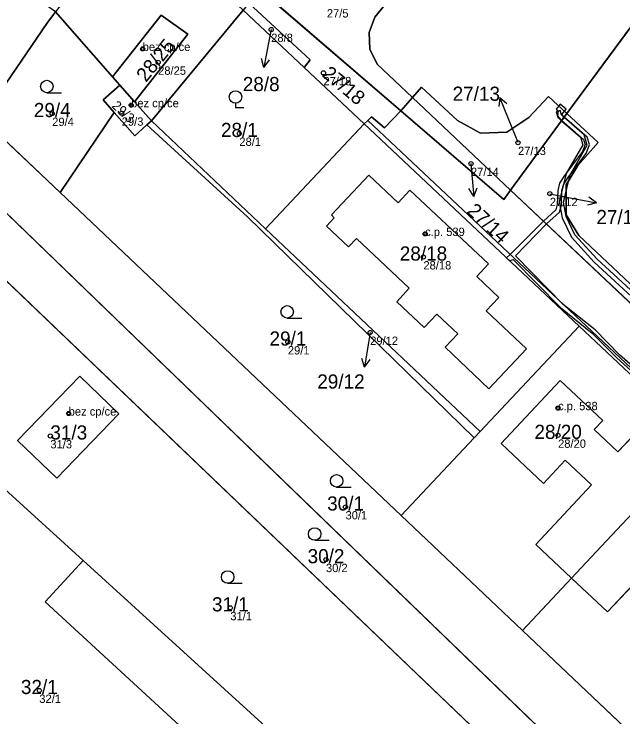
# Model space of a CAD drawing. Extents: x -603967 to -594699, y -1179315 to -1165625.
# Drawn here: x -597373.7 to -597300.6, y -1172555.6 to -1172471.2 of the extents above; entities that cross this region are included whole.
import ezdxf

# ---------------------------------------------------------------- set-up
doc = ezdxf.new("R2010")
doc.units = 0
for name, color, linetype in [('Definiční body', 7, 'Continuous'), ('Hranice parcel', 7, 'Continuous'), ('Parcelní čísla', 7, 'Continuous'), ('Polygon budovy', 7, 'Continuous'), ('Polygon parcely', 7, 'Continuous'), ('Pop  PČ popisy', 7, 'Continuous'), ('Vnitřní kresba', 7, 'Continuous'), ('Věcná břemena k části', 7, 'Continuous'), ('Značky budov', 7, 'Continuous'), ('Značky kultur', 7, 'Continuous')]:
    doc.layers.add(name, color=color, linetype=linetype)

msp = doc.modelspace()

# ---------------------------------------------------------------- linework, layer by layer
at = {"layer": 'Definiční body'}
for centre in [(-597342.81, -1172473.06994), (-597358.24, -1172475.38994), (-597356.39, -1172477.00994), (-597336.54, -1172478.26994), (-597359.63, -1172482.14994), (-597369.11, -1172483.15994), (-597360.76, -1172483.12994), (-597346.64, -1172485.54994), (-597313.18, -1172486.64994), (-597318.83, -1172489.16994), (-597309.36, -1172492.77994), (-597324.33, -1172497.60994), (-597324.54, -1172500.38994), (-597330.93, -1172509.44994), (-597340.81, -1172510.59994), (-597308.37, -1172518.52994), (-597367.13, -1172519.17994), (-597369.33, -1172521.87994), (-597308.37, -1172521.80994), (-597333.89, -1172530.40994), (-597336.24, -1172536.73994), (-597347.72, -1172542.51994), (-597370.66, -1172552.44994)]:
    msp.add_circle(centre, 0.25, dxfattribs=at)
at = {"layer": 'Hranice parcel'}
for p, q in [((-597295.24, -1172466.75), (-597307.31, -1172483.16)), ((-597344.16, -1172468.23), (-597327.23, -1172482.83)), ((-597361.85, -1172478.73), (-597368.71, -1172470.95)), ((-597357.19, -1172484.02), (-597346.19, -1172470.75)), ((-597338.86, -1172477.64), (-597346.19, -1172470.75)), ((-597387.81, -1172474.04), (-597368.17, -1172492.64)), ((-597331.65, -1172484.41), (-597338.86, -1172477.64)), ((-597360.97, -1172479.73), (-597361.85, -1172478.73)), ((-597359.21, -1172481.73), (-597360.97, -1172479.73)), ((-597389.11, -1172481.11), (-597279.75, -1172586.8)), ((-597327.23, -1172482.83), (-597325.85, -1172481.24)), ((-597325.85, -1172481.24), (-597314.07, -1172492.36)), ((-597309.52, -1172481.11), (-597307.31, -1172483.16)), ((-597359.21, -1172481.73), (-597357.19, -1172484.02)), ((-597361.68, -1172483.01), (-597368.17, -1172492.64)), ((-597327.23, -1172482.83), (-597329.2, -1172484.89)), ((-597307.31, -1172483.16), (-597314.07, -1172492.36)), ((-597307.31, -1172483.16), (-597303.54, -1172486.65)), ((-597357.73, -1172484.51), (-597357.19, -1172484.02)), ((-597357.19, -1172484.02), (-597343.48, -1172496.99)), ((-597343.48, -1172496.99), (-597331.65, -1172484.41)), ((-597331.22, -1172484), (-597331.65, -1172484.41)), ((-597331.65, -1172484.41), (-597305.83, -1172508.69)), ((-597288.83, -1172585.38), (-597390.4, -1172488.17)), ((-597289.98, -1172515.09), (-597314.07, -1172492.36)), ((-597368.17, -1172492.64), (-597327.21, -1172531.44)), ((-597318.43, -1172522.1), (-597345.67, -1172495.57)), ((-597343.48, -1172496.99), (-597317.74, -1172521.36)), ((-597317.74, -1172521.36), (-597305.83, -1172508.69)), ((-597317.74, -1172521.36), (-597318.43, -1172522.1)), ((-597327.21, -1172531.44), (-597318.43, -1172522.1)), ((-597365.39, -1172536.83), (-597374.79, -1172528.26)), ((-597312.66, -1172545.23), (-597327.21, -1172531.44)), ((-597306.75, -1172538.94), (-597312.66, -1172545.23)), ((-597298.1, -1172559.02), (-597312.66, -1172545.23))]:
    msp.add_line(p, q, dxfattribs=at)
for points in [[(-597338.6, -1172461.26), (-597329.11, -1172470.06), (-597330.38, -1172471.57), (-597331.07, -1172473.44), (-597330.97, -1172475.43), (-597330.11, -1172477.22), (-597325.85, -1172481.24)], [(-597368.71, -1172470.95), (-597368.79, -1172471.06), (-597369.67, -1172472.21), (-597375.31, -1172480.52), (-597383.04, -1172474.38), (-597378.72, -1172468.18), (-597379.51, -1172467.7), (-597377.65, -1172464.65)], [(-597338.86, -1172477.64), (-597338.13, -1172476.69), (-597345.49, -1172469.88)], [(-597361.85, -1172478.73), (-597356.02, -1172471.35), (-597352.82, -1172473.62), (-597359.21, -1172481.73)], [(-597361.68, -1172483.01), (-597363, -1172481.51), (-597360.97, -1172479.73)], [(-597325.85, -1172481.24), (-597324.77, -1172480), (-597320.45, -1172484), (-597317.68, -1172485.53), (-597314.53, -1172485.39), (-597311.87, -1172483.63), (-597309.52, -1172481.11)], [(-597357.73, -1172484.51), (-597359.18, -1172485.84), (-597361.68, -1172483.01)], [(-597314.07, -1172492.36), (-597314.89, -1172493.47), (-597327.23, -1172482.83)], [(-597329.2, -1172484.89), (-597330.78, -1172483.53), (-597331.22, -1172484)], [(-597345.67, -1172495.57), (-597355.35, -1172486.71), (-597357.73, -1172484.51)], [(-597217.17, -1172590.4), (-597226.76, -1172582.24), (-597272.66, -1172539.07), (-597331.22, -1172484)], [(-597303.54, -1172486.65), (-597305.99, -1172489.38), (-597307.4, -1172491.72), (-597307.41, -1172495.32), (-597305.88, -1172497.82), (-597288.81, -1172513.85)], [(-597305.83, -1172508.69), (-597295.83, -1172518.1), (-597291.22, -1172522.43)], [(-597373.27, -1172522.44), (-597365.78, -1172514.69), (-597361.1, -1172519.22), (-597368.57, -1172526.93), (-597373.27, -1172522.44)], [(-597291.22, -1172522.43), (-597303.18, -1172535.14), (-597306.75, -1172538.94)], [(-597386.91, -1172548.77), (-597372.16, -1172561.4), (-597360.77, -1172566.23), (-597352.7, -1172567.75), (-597347.73, -1172562.26), (-597369.95, -1172541.78), (-597365.39, -1172536.83)], [(-597316.19, -1172581.54), (-597328.33, -1172570.58), (-597365.39, -1172536.83)]]:
    msp.add_lwpolyline(points, dxfattribs=at)
at = {"layer": 'Polygon budovy'}
for points in [[(-597378.72, -1172468.18), (-597383.04, -1172474.38), (-597375.31, -1172480.52), (-597369.67, -1172472.21), (-597368.79, -1172471.06), (-597368.71, -1172470.95), (-597376.72, -1172465.31), (-597377.65, -1172464.65), (-597379.51, -1172467.7)], [(-597361.85, -1172478.73), (-597360.97, -1172479.73), (-597359.21, -1172481.73), (-597352.82, -1172473.62), (-597356.02, -1172471.35)], [(-597360.97, -1172479.73), (-597363, -1172481.51), (-597361.68, -1172483.01), (-597359.18, -1172485.84), (-597357.73, -1172484.51), (-597357.19, -1172484.02), (-597359.21, -1172481.73)], [(-597335.24, -1172495.67), (-597336.17, -1172496.7), (-597333.54, -1172499.15), (-597332.59, -1172498.15), (-597326.23, -1172504.12), (-597327.73, -1172505.76), (-597324.43, -1172508.87), (-597322.91, -1172507.25), (-597320.41, -1172509.6), (-597321.94, -1172511.22), (-597316.69, -1172516.2), (-597312.17, -1172511.43), (-597317, -1172506.85), (-597315.48, -1172505.23), (-597318.13, -1172502.74), (-597316.71, -1172501.22), (-597326.15, -1172492.35), (-597327.56, -1172493.86), (-597331.09, -1172490.55), (-597335.59, -1172495.31)], [(-597365.78, -1172514.69), (-597373.27, -1172522.44), (-597368.57, -1172526.93), (-597361.1, -1172519.22)], [(-597308.12, -1172515.23), (-597315.22, -1172522.79), (-597310.11, -1172527.57), (-597307.5, -1172524.79), (-597304.37, -1172527.73), (-597311.05, -1172534.91), (-597306.75, -1172538.94), (-597303.18, -1172535.14), (-597291.22, -1172522.43), (-597295.83, -1172518.1), (-597301.19, -1172523.78), (-597304.03, -1172521.12), (-597303.01, -1172520.01)], [(-597289.09, -1172535.09), (-597291.92, -1172532.43), (-597286.6, -1172526.77), (-597291.22, -1172522.43), (-597303.18, -1172535.14), (-597306.75, -1172538.94), (-597302.42, -1172543), (-597295.7, -1172535.84), (-597292.57, -1172538.78), (-597295.17, -1172541.53), (-597290.05, -1172546.36), (-597282.95, -1172538.8), (-597288.06, -1172534)], [(-597394.17, -1172548.63), (-597396.41, -1172551.29), (-597393, -1172554.59), (-597393.35, -1172555.05), (-597390.39, -1172557.56), (-597387.18, -1172559.63), (-597383.87, -1172562.08), (-597376.76, -1172567.34), (-597368.87, -1172572.38), (-597335.41, -1172578.2), (-597328.59, -1172570.86), (-597328.33, -1172570.58), (-597365.39, -1172536.83), (-597369.95, -1172541.78), (-597347.73, -1172562.26), (-597352.7, -1172567.75), (-597360.77, -1172566.23), (-597372.16, -1172561.4), (-597386.91, -1172548.77), (-597389.88, -1172552.3)]]:
    msp.add_lwpolyline(points, close=True, dxfattribs=at)
at = {"layer": 'Polygon parcely'}
for points in [[(-597324.77, -1172480), (-597320.45, -1172484), (-597317.68, -1172485.53), (-597314.53, -1172485.39), (-597311.87, -1172483.63), (-597309.52, -1172481.11), (-597307.31, -1172483.16), (-597295.24, -1172466.75), (-597322.85, -1172441.5), (-597338.6, -1172461.26), (-597329.11, -1172470.06), (-597330.38, -1172471.57), (-597331.07, -1172473.44), (-597330.97, -1172475.43), (-597330.11, -1172477.22), (-597325.85, -1172481.24)], [(-597360.97, -1172479.73), (-597361.85, -1172478.73), (-597368.71, -1172470.95), (-597368.79, -1172471.06), (-597369.67, -1172472.21), (-597375.31, -1172480.52), (-597383.04, -1172474.38), (-597378.72, -1172468.18), (-597379.51, -1172467.7), (-597377.65, -1172464.65), (-597385.71, -1172458.2), (-597387.81, -1172474.04), (-597368.17, -1172492.64), (-597361.68, -1172483.01), (-597363, -1172481.51)], [(-597356.02, -1172471.35), (-597352.82, -1172473.62), (-597359.21, -1172481.73), (-597357.19, -1172484.02), (-597346.19, -1172470.75), (-597359.35, -1172458.38), (-597361.87, -1172461.99), (-597368.71, -1172470.95), (-597361.85, -1172478.73)], [(-597325.85, -1172481.24), (-597330.11, -1172477.22), (-597330.97, -1172475.43), (-597331.07, -1172473.44), (-597330.38, -1172471.57), (-597329.11, -1172470.06), (-597338.6, -1172461.26), (-597344.16, -1172468.23), (-597327.23, -1172482.83)], [(-597368.71, -1172470.95), (-597376.72, -1172465.31), (-597377.65, -1172464.65), (-597379.51, -1172467.7), (-597378.72, -1172468.18), (-597383.04, -1172474.38), (-597375.31, -1172480.52), (-597369.67, -1172472.21), (-597368.79, -1172471.06)], [(-597267.51, -1172491.25), (-597295.24, -1172466.75), (-597307.31, -1172483.16), (-597303.54, -1172486.65), (-597305.99, -1172489.38), (-597307.4, -1172491.72), (-597307.41, -1172495.32), (-597305.88, -1172497.82), (-597288.81, -1172513.85)], [(-597338.86, -1172477.64), (-597331.65, -1172484.41), (-597331.22, -1172484), (-597330.78, -1172483.53), (-597329.2, -1172484.89), (-597327.23, -1172482.83), (-597344.16, -1172468.23), (-597345.49, -1172469.88), (-597338.13, -1172476.69)], [(-597345.49, -1172469.88), (-597346.19, -1172470.75), (-597338.86, -1172477.64), (-597338.13, -1172476.69)], [(-597343.48, -1172496.99), (-597331.65, -1172484.41), (-597338.86, -1172477.64), (-597346.19, -1172470.75), (-597357.19, -1172484.02)], [(-597361.85, -1172478.73), (-597360.97, -1172479.73), (-597359.21, -1172481.73), (-597352.82, -1172473.62), (-597356.02, -1172471.35)], [(-597267.25, -1172588.25), (-597283.55, -1172572.81), (-597298.1, -1172559.02), (-597312.66, -1172545.23), (-597327.21, -1172531.44), (-597368.17, -1172492.64), (-597387.81, -1172474.04), (-597389.11, -1172481.11), (-597279.75, -1172586.8)], [(-597357.19, -1172484.02), (-597359.21, -1172481.73), (-597360.97, -1172479.73), (-597363, -1172481.51), (-597361.68, -1172483.01), (-597359.18, -1172485.84), (-597357.73, -1172484.51)], [(-597314.07, -1172492.36), (-597307.31, -1172483.16), (-597309.52, -1172481.11), (-597311.87, -1172483.63), (-597314.53, -1172485.39), (-597317.68, -1172485.53), (-597320.45, -1172484), (-597324.77, -1172480), (-597325.85, -1172481.24)], [(-597389.11, -1172481.11), (-597390.4, -1172488.17), (-597288.83, -1172585.38), (-597280, -1172586.77), (-597279.75, -1172586.8)], [(-597325.85, -1172481.24), (-597327.23, -1172482.83), (-597314.89, -1172493.47), (-597314.07, -1172492.36)], [(-597327.21, -1172531.44), (-597318.43, -1172522.1), (-597345.67, -1172495.57), (-597355.35, -1172486.71), (-597357.73, -1172484.51), (-597359.18, -1172485.84), (-597361.68, -1172483.01), (-597368.17, -1172492.64)], [(-597327.23, -1172482.83), (-597329.2, -1172484.89), (-597330.78, -1172483.53), (-597331.22, -1172484), (-597272.66, -1172539.07), (-597226.76, -1172582.24), (-597217.17, -1172590.4), (-597216.82, -1172590.41), (-597214.45, -1172590.49), (-597212.52, -1172586.36), (-597210.1, -1172581.2), (-597220.28, -1172580.86), (-597242, -1172560.36), (-597265.99, -1172537.72), (-597289.98, -1172515.09), (-597314.07, -1172492.36), (-597314.89, -1172493.47)], [(-597314.07, -1172492.36), (-597289.98, -1172515.09), (-597288.81, -1172513.85), (-597305.88, -1172497.82), (-597307.41, -1172495.32), (-597307.4, -1172491.72), (-597305.99, -1172489.38), (-597303.54, -1172486.65), (-597307.31, -1172483.16)], [(-597345.67, -1172495.57), (-597318.43, -1172522.1), (-597317.74, -1172521.36), (-597343.48, -1172496.99), (-597357.19, -1172484.02), (-597357.73, -1172484.51), (-597355.35, -1172486.71)], [(-597317.74, -1172521.36), (-597305.83, -1172508.69), (-597331.65, -1172484.41), (-597343.48, -1172496.99)], [(-597262, -1172549.89), (-597257.38, -1172554.24), (-597244.48, -1172566.36), (-597218.97, -1172590.34), (-597217.17, -1172590.4), (-597226.76, -1172582.24), (-597272.66, -1172539.07), (-597331.22, -1172484), (-597331.65, -1172484.41), (-597305.83, -1172508.69), (-597295.83, -1172518.1), (-597291.22, -1172522.43), (-597286.6, -1172526.77), (-597276.61, -1172536.16), (-597266.62, -1172545.54)], [(-597394.07, -1172510.72), (-597385.13, -1172518.86), (-597377.19, -1172526.09), (-597374.79, -1172528.26), (-597365.39, -1172536.83), (-597328.33, -1172570.58), (-597316.19, -1172581.54), (-597309.69, -1172582.55), (-597294.77, -1172584.44), (-597288.83, -1172585.38), (-597390.4, -1172488.17), (-597396.27, -1172508.71)], [(-597318.43, -1172522.1), (-597327.21, -1172531.44), (-597312.66, -1172545.23), (-597306.75, -1172538.94), (-597303.18, -1172535.14), (-597291.22, -1172522.43), (-597295.83, -1172518.1), (-597305.83, -1172508.69), (-597317.74, -1172521.36)], [(-597373.27, -1172522.44), (-597368.57, -1172526.93), (-597361.1, -1172519.22), (-597365.78, -1172514.69)], [(-597373.27, -1172522.44), (-597365.78, -1172514.69), (-597361.1, -1172519.22), (-597368.57, -1172526.93)], [(-597276.61, -1172536.16), (-597286.6, -1172526.77), (-597291.22, -1172522.43), (-597303.18, -1172535.14), (-597306.75, -1172538.94), (-597312.66, -1172545.23), (-597298.1, -1172559.02), (-597288.51, -1172548.81)], [(-597347.73, -1172562.26), (-597369.95, -1172541.78), (-597365.39, -1172536.83), (-597374.79, -1172528.26), (-597386.91, -1172548.77), (-597372.16, -1172561.4), (-597360.77, -1172566.23), (-597352.7, -1172567.75)], [(-597383.87, -1172562.08), (-597376.76, -1172567.34), (-597368.87, -1172572.38), (-597335.41, -1172578.2), (-597321.16, -1172580.72), (-597316.19, -1172581.54), (-597328.33, -1172570.58), (-597365.39, -1172536.83), (-597369.95, -1172541.78), (-597347.73, -1172562.26), (-597352.7, -1172567.75), (-597360.77, -1172566.23), (-597372.16, -1172561.4), (-597386.91, -1172548.77), (-597389.88, -1172552.3), (-597394.17, -1172548.63), (-597396.41, -1172551.29), (-597393, -1172554.59), (-597393.35, -1172555.05), (-597390.39, -1172557.56), (-597387.18, -1172559.63)]]:
    msp.add_lwpolyline(points, close=True, dxfattribs=at)
at = {"layer": 'Pop  PČ popisy'}
for p, q in [((-597342.81, -1172473.07), (-597343.12, -1172474.66)), ((-597343.12, -1172474.66), (-597343.693, -1172477.606)), ((-597343.693, -1172477.606), (-597343.993, -1172476.527)), ((-597343.693, -1172477.606), (-597343.01, -1172476.718)), ((-597315.374, -1172481.208), (-597315.463, -1172482.324)), ((-597314.25, -1172483.99), (-597315.374, -1172481.208)), ((-597315.374, -1172481.208), (-597314.535, -1172481.948)), ((-597313.18, -1172486.65), (-597314.25, -1172483.99)), ((-597318.83, -1172489.17), (-597318.75, -1172490.13)), ((-597318.75, -1172490.13), (-597318.488, -1172493.12)), ((-597318.488, -1172493.12), (-597319.075, -1172492.166)), ((-597318.488, -1172493.12), (-597318.077, -1172492.078)), ((-597309.36, -1172492.78), (-597306.72, -1172493.3)), ((-597303.774, -1172493.873), (-597304.662, -1172493.19)), ((-597306.72, -1172493.3), (-597303.774, -1172493.873)), ((-597303.774, -1172493.873), (-597304.853, -1172494.173)), ((-597330.93, -1172509.45), (-597331.13, -1172510.66)), ((-597331.13, -1172510.66), (-597331.599, -1172513.624)), ((-597331.599, -1172513.624), (-597331.937, -1172512.557)), ((-597331.599, -1172513.624), (-597330.948, -1172512.713))]:
    msp.add_line(p, q, dxfattribs=at)
at = {"layer": 'Vnitřní kresba'}
for p, q in [((-597331.09, -1172490.55), (-597335.59, -1172495.31)), ((-597331.09, -1172490.55), (-597327.56, -1172493.86)), ((-597327.56, -1172493.86), (-597326.15, -1172492.35)), ((-597326.15, -1172492.35), (-597316.71, -1172501.22)), ((-597336.17, -1172496.7), (-597335.24, -1172495.67)), ((-597335.24, -1172495.67), (-597335.59, -1172495.31)), ((-597333.54, -1172499.15), (-597336.17, -1172496.7)), ((-597332.59, -1172498.15), (-597333.54, -1172499.15)), ((-597326.23, -1172504.12), (-597332.59, -1172498.15)), ((-597316.71, -1172501.22), (-597318.13, -1172502.74)), ((-597318.13, -1172502.74), (-597315.48, -1172505.23)), ((-597327.73, -1172505.76), (-597326.23, -1172504.12)), ((-597324.43, -1172508.87), (-597327.73, -1172505.76)), ((-597315.48, -1172505.23), (-597317, -1172506.85)), ((-597322.91, -1172507.25), (-597324.43, -1172508.87)), ((-597320.41, -1172509.6), (-597322.91, -1172507.25)), ((-597317, -1172506.85), (-597312.17, -1172511.43)), ((-597321.94, -1172511.22), (-597320.41, -1172509.6)), ((-597316.69, -1172516.2), (-597321.94, -1172511.22)), ((-597312.17, -1172511.43), (-597316.69, -1172516.2)), ((-597308.12, -1172515.23), (-597315.22, -1172522.79)), ((-597303.01, -1172520.01), (-597308.12, -1172515.23)), ((-597295.83, -1172518.1), (-597301.19, -1172523.78)), ((-597304.03, -1172521.12), (-597303.01, -1172520.01)), ((-597301.19, -1172523.78), (-597304.03, -1172521.12)), ((-597315.22, -1172522.79), (-597310.11, -1172527.57)), ((-597310.11, -1172527.57), (-597307.5, -1172524.79)), ((-597307.5, -1172524.79), (-597304.37, -1172527.73)), ((-597304.37, -1172527.73), (-597311.05, -1172534.91)), ((-597311.05, -1172534.91), (-597306.75, -1172538.94)), ((-597302.42, -1172543), (-597295.7, -1172535.84)), ((-597306.75, -1172538.94), (-597302.42, -1172543))]:
    msp.add_line(p, q, dxfattribs=at)
at = {"layer": 'Věcná břemena k části'}
for points in [[(-597295.21, -1172508.46), (-597303.68, -1172500.64), (-597306.35, -1172497.73), (-597307.4, -1172495.5), (-597307.72, -1172493.78), (-597306.93, -1172490.53), (-597304.87, -1172486.97), (-597305.25, -1172485.71), (-597307.64, -1172483.62), (-597307.92, -1172483.28), (-597307.4, -1172482.64), (-597308.1, -1172482.04), (-597308.59, -1172482.61), (-597308.35, -1172482.82), (-597308.44, -1172483.42), (-597307.95, -1172484.04), (-597305.69, -1172485.99), (-597305.41, -1172486.91), (-597307.39, -1172490.35), (-597308.24, -1172493.76), (-597307.88, -1172495.66), (-597306.77, -1172498.01), (-597304.04, -1172501), (-597295.55, -1172508.82)], [(-597296.52, -1172516.07), (-597300.98, -1172512.14), (-597303.92, -1172509.14), (-597307.74, -1172506.08), (-597313.5, -1172500.23), (-597309.77, -1172496.42), (-597308.21, -1172494.99), (-597307.97, -1172494.16), (-597307.9, -1172492.44), (-597307.73, -1172491.71), (-597307.19, -1172490.89), (-597304.98, -1172487.96), (-597304.61, -1172486.88), (-597304.86, -1172486), (-597307.62, -1172483.58), (-597307.94, -1172483.3), (-597308.11, -1172482.79), (-597308.59, -1172482.95), (-597308.38, -1172483.6), (-597307.91, -1172483.98), (-597305.3, -1172486.26), (-597305.13, -1172486.86), (-597305.42, -1172487.72), (-597307.61, -1172490.61), (-597308.19, -1172491.51), (-597308.4, -1172492.38), (-597308.47, -1172494.08), (-597308.65, -1172494.71), (-597310.13, -1172496.07), (-597314.12, -1172500.08), (-597314.55, -1172500.49), (-597314.19, -1172500.83), (-597313.75, -1172500.69), (-597308.07, -1172506.46), (-597304.26, -1172509.52), (-597301.32, -1172512.5), (-597295.89, -1172517.41)]]:
    msp.add_lwpolyline(points, dxfattribs=at)
at = {"layer": 'Značky budov'}
for centre, radius in [((-597358.2468, -1172475.38916), 0.175), ((-597359.63456, -1172482.14944), 0.11725), ((-597324.3368, -1172497.60916), 0.175), ((-597308.3768, -1172518.52916), 0.175), ((-597367.1368, -1172519.17916), 0.175)]:
    msp.add_circle(centre, radius, dxfattribs=at)
at = {"layer": 'Značky kultur'}
for p, q in [((-597369.753, -1172480.65), (-597368.003, -1172480.65)), ((-597347.1, -1172481.912), (-597347.1, -1172482.41)), ((-597347.1, -1172482.41), (-597346.099, -1172482.41)), ((-597340.893, -1172507.72), (-597339.143, -1172507.72)), ((-597334.963, -1172528.01), (-597333.213, -1172528.01)), ((-597337.593, -1172534.4), (-597335.843, -1172534.4)), ((-597348.043, -1172539.57), (-597346.293, -1172539.57))]:
    msp.add_line(p, q, dxfattribs=at)
for centre in [(-597369.75286, -1172479.89981), (-597347.09929, -1172481.1609), (-597340.89286, -1172506.96981), (-597334.96286, -1172527.25981), (-597337.59286, -1172533.64981), (-597348.04286, -1172538.81981)]:
    msp.add_circle(centre, 0.75, dxfattribs=at)

# ---------------------------------------------------------------- texts
at = {"layer": 'Definiční body'}
for s, p in [('27/5', (-597336.13, -1172471.619)), ('28/8', (-597342.81, -1172474.559)), ('bez cp/ce', (-597358.24, -1172475.64)), ('28/25', (-597356.39, -1172478.499)), ('27/18', (-597336.54, -1172479.759)), ('bez cp/ce', (-597359.63, -1172482.4)), ('29/4', (-597369.11, -1172484.649)), ('29/3', (-597360.76, -1172484.619)), ('28/1', (-597346.64, -1172487.039)), ('27/13', (-597313.18, -1172488.139)), ('27/14', (-597318.83, -1172490.659)), ('27/12', (-597309.36, -1172494.269)), ('c.p. 539', (-597324.33, -1172497.86)), ('28/18', (-597324.54, -1172501.879)), ('29/12', (-597330.93, -1172510.939)), ('29/1', (-597340.81, -1172512.089)), ('bez cp/ce', (-597367.13, -1172519.43)), ('c.p. 538', (-597308.37, -1172518.78)), ('31/3', (-597369.33, -1172523.369)), ('28/20', (-597308.37, -1172523.299)), ('30/1', (-597333.89, -1172531.899)), ('30/2', (-597336.24, -1172538.229)), ('31/1', (-597347.72, -1172544.009)), ('32/1', (-597370.66, -1172553.939))]:
    msp.add_text(s, height=0.999996, dxfattribs=at).set_placement(p)
at = {"layer": 'Parcelní čísla'}
for s, height, rotation, p in [('28/25', 1.699998, 51, (-597357.844, -1172479.481)), ('27/18', 1.699998, 320, (-597336.813, -1172478.595)), ('29/3', 1.14, 317, (-597362.036, -1172482.329)), ('27/14', 1.699998, 317, (-597319.419, -1172494.996))]:
    msp.add_text(s, height=height, rotation=rotation, dxfattribs=at).set_placement(p)
for s, p in [('28/8', (-597346.225, -1172480.465)), ('27/13', (-597321.032, -1172481.625)), ('29/4', (-597371.315, -1172483.585)), ('28/1', (-597348.845, -1172485.975)), ('27/12', (-597303.77, -1172496.435)), ('28/18', (-597327.376, -1172500.815)), ('29/1', (-597343.015, -1172511.025)), ('29/12', (-597337.282, -1172516.185)), ('31/3', (-597369.33, -1172522.305)), ('28/20', (-597311.206, -1172522.235)), ('30/1', (-597336.095, -1172530.835)), ('30/2', (-597338.445, -1172537.165)), ('31/1', (-597349.925, -1172542.945)), ('32/1', (-597372.865, -1172552.875))]:
    msp.add_text(s, height=1.699998, dxfattribs=at).set_placement(p)

doc.saveas('drawing.dxf')
